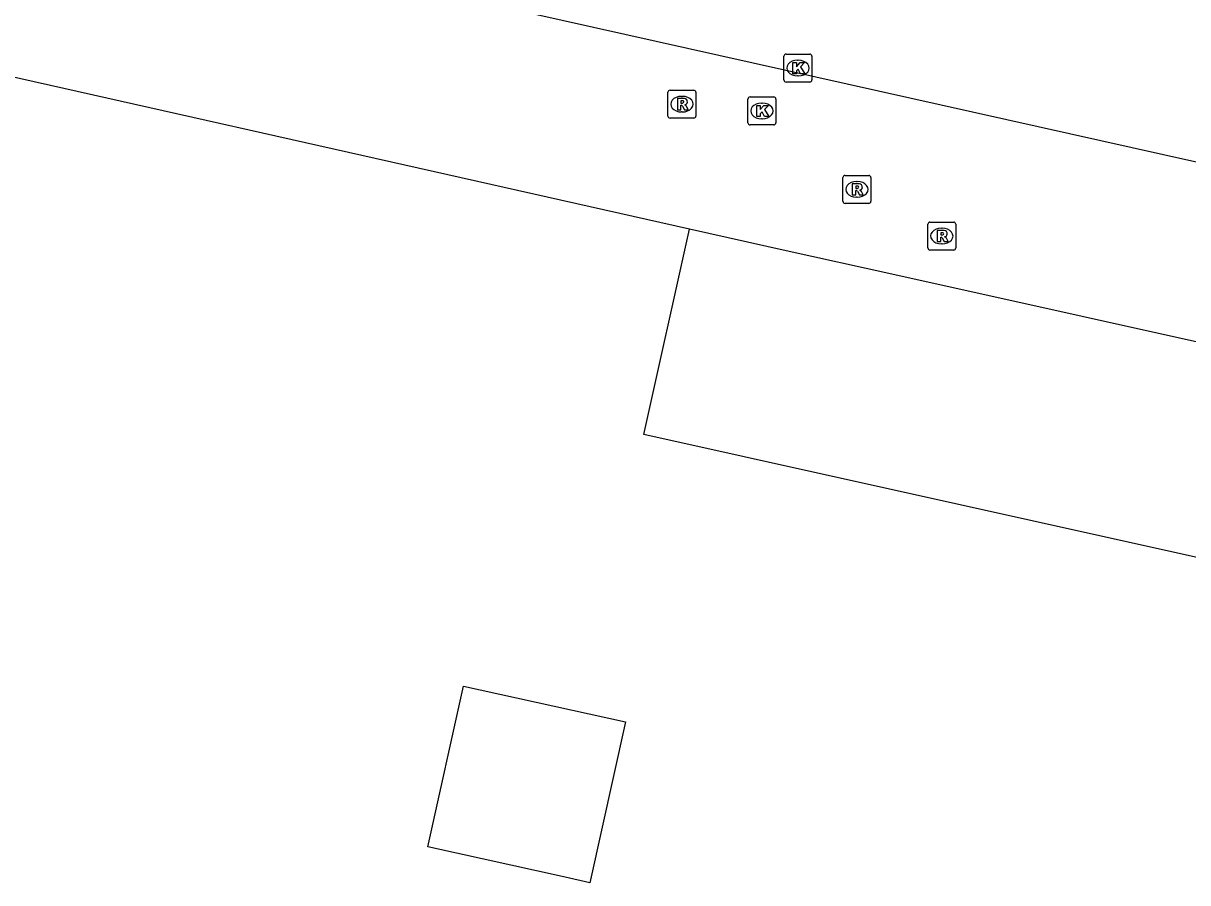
# Model space of a CAD drawing. Extents: x 161771 to 163125, y 382479 to 383177.
# Drawn here: x 162885.09 to 162926.8, y 382869.02 to 382899.81 of the extents above; entities that cross this region are included whole.
import ezdxf

# ---------------------------------------------------------------- set-up
doc = ezdxf.new("R2010")
doc.units = 0
for name, color, linetype in [('IMGEO_Kolk', 7, 'Continuous'), ('IMGEO_Pand', 7, 'Continuous'), ('IMGEO_Parkeervlak_open', 7, 'Continuous'), ('IMGEO_Rijbaan_lokaal_gesloten', 7, 'Continuous'), ('IMGEO_Rioolput', 7, 'Continuous')]:
    doc.layers.add(name, color=color, linetype=linetype)

msp = doc.modelspace()

# ---------------------------------------------------------------- linework, layer by layer
at = {"layer": 'IMGEO_Kolk'}
for p, q in [((162912.336, 382897.775), (162912.336, 382898.627)), ((162912.411, 382898.701), (162913.263, 382898.701)), ((162912.824, 382898.481), (162912.849, 382898.481)), ((162913.337, 382898.627), (162913.337, 382897.775)), ((162913.263, 382897.701), (162912.411, 382897.701)), ((162912.847, 382897.921), (162912.822, 382897.921)), ((162911.12, 382897.166), (162911.972, 382897.166)), ((162911.045, 382896.24), (162911.045, 382897.092)), ((162911.533, 382896.946), (162911.558, 382896.946)), ((162912.046, 382897.092), (162912.046, 382896.24)), ((162911.556, 382896.386), (162911.531, 382896.386)), ((162911.972, 382896.166), (162911.12, 382896.166))]:
    msp.add_line(p, q, dxfattribs=at)
for points in [[(162912.336, 382897.775), (162912.336, 382898.627)], [(162912.411, 382898.701), (162913.263, 382898.701)], [(162912.657, 382898.401), (162912.78, 382898.401), (162912.78, 382898.25), (162912.91, 382898.401), (162913.074, 382898.401), (162912.928, 382898.25), (162913.081, 382898.001), (162912.929, 382898.001), (162912.844, 382898.165), (162912.78, 382898.098), (162912.78, 382898.001), (162912.657, 382898.001), (162912.657, 382898.401)], [(162913.337, 382898.627), (162913.337, 382897.775)], [(162913.263, 382897.701), (162912.411, 382897.701)], [(162911.12, 382897.166), (162911.972, 382897.166)], [(162911.045, 382896.24), (162911.045, 382897.092)], [(162911.366, 382896.866), (162911.489, 382896.866), (162911.489, 382896.715), (162911.619, 382896.866), (162911.783, 382896.866), (162911.637, 382896.715), (162911.79, 382896.466), (162911.638, 382896.466), (162911.553, 382896.63), (162911.489, 382896.563), (162911.489, 382896.466), (162911.366, 382896.466), (162911.366, 382896.866)], [(162912.046, 382897.092), (162912.046, 382896.24)], [(162911.972, 382896.166), (162911.12, 382896.166)]]:
    msp.add_lwpolyline(points, dxfattribs=at)
for centre, start, end in [((162912.413, 382898.625), 91.552, 178.448), ((162912.413, 382898.625), 91.552, 178.448), ((162913.261, 382898.625), 1.552, 88.448), ((162913.261, 382898.625), 1.552, 88.448), ((162912.413, 382897.777), 181.552, 268.448), ((162912.413, 382897.777), 181.552, 268.448), ((162913.261, 382897.777), 271.552, 358.448), ((162913.261, 382897.777), 271.552, 358.448), ((162911.122, 382897.09), 91.552, 178.448), ((162911.122, 382897.09), 91.552, 178.448), ((162911.97, 382897.09), 1.552, 88.448), ((162911.97, 382897.09), 1.552, 88.448), ((162911.122, 382896.242), 181.552, 268.448), ((162911.122, 382896.242), 181.552, 268.448), ((162911.97, 382896.242), 271.552, 358.448), ((162911.97, 382896.242), 271.552, 358.448)]:
    msp.add_arc(centre, 0.0765, start, end, dxfattribs=at)
for centre, major_axis, ratio, start_param, end_param in [((162912.823, 382898.201), (-0.387, 0.002), 0.722429, 4.712389, 7.853982), ((162912.848, 382898.201), (-0.39, 0.002), 0.717154, 1.570796, 4.712389), ((162911.532, 382896.666), (-0.387, 0.002), 0.722429, 4.712389, 7.853982), ((162911.557, 382896.666), (-0.39, 0.002), 0.717154, 1.570796, 4.712389)]:
    msp.add_ellipse(centre, major_axis=major_axis, ratio=ratio, start_param=start_param, end_param=end_param, dxfattribs=at)
at = {"layer": 'IMGEO_Pand'}
for points in [[(162960.921, 382880.881), (162960.189, 382877.584), (162959.288, 382873.527), (162955.663, 382874.332), (162910.905, 382884.275), (162907.314, 382885.073), (162908.947, 382892.427)], [(162960.921, 382880.881), (162957.326, 382881.68), (162916.201, 382890.816), (162912.41, 382891.658), (162908.947, 382892.427)], [(162900.858, 382876.063), (162906.665, 382874.785), (162905.385, 382869.023), (162904.499, 382869.22), (162899.58, 382870.313), (162900.858, 382876.063)]]:
    msp.add_lwpolyline(points, dxfattribs=at)
at = {"layer": 'IMGEO_Parkeervlak_open'}
msp.add_lwpolyline([(162908.947, 382892.427), (162876.336, 382899.767)], dxfattribs=at)
at = {"layer": 'IMGEO_Rijbaan_lokaal_gesloten'}
msp.add_lwpolyline([(162695.369, 382946.761), (162726.206, 382939.846), (162784.791, 382926.705), (162858.949, 382910.073), (162962.277, 382886.988)], dxfattribs=at)
at = {"layer": 'IMGEO_Rioolput'}
for p, q in [((162908.179, 382896.483), (162908.179, 382897.335)), ((162908.254, 382897.409), (162909.106, 382897.409)), ((162908.667, 382897.189), (162908.692, 382897.189)), ((162909.18, 382897.335), (162909.18, 382896.483)), ((162909.106, 382896.409), (162908.254, 382896.409)), ((162908.69, 382896.629), (162908.665, 382896.629)), ((162914.447, 382893.43), (162914.447, 382894.282)), ((162914.522, 382894.356), (162915.374, 382894.356)), ((162915.448, 382894.282), (162915.448, 382893.43)), ((162914.935, 382894.136), (162914.96, 382894.136)), ((162915.374, 382893.356), (162914.522, 382893.356)), ((162914.958, 382893.576), (162914.933, 382893.576)), ((162917.489, 382891.759), (162917.489, 382892.611)), ((162917.564, 382892.685), (162918.416, 382892.685)), ((162918.49, 382892.611), (162918.49, 382891.759)), ((162917.977, 382892.465), (162918.002, 382892.465)), ((162918.416, 382891.685), (162917.564, 382891.685)), ((162918, 382891.905), (162917.975, 382891.905))]:
    msp.add_line(p, q, dxfattribs=at)
for points in [[(162908.179, 382896.483), (162908.179, 382897.335)], [(162908.254, 382897.409), (162909.106, 382897.409)], [(162908.768, 382897.107), (162908.516, 382897.109), (162908.516, 382896.709)], [(162909.18, 382897.335), (162909.18, 382896.483)], [(162908.516, 382896.709), (162908.64, 382896.709), (162908.64, 382896.871), (162908.651, 382896.871)], [(162908.694, 382897.028), (162908.64, 382897.028), (162908.64, 382896.947)], [(162908.64, 382896.947), (162908.692, 382896.947)], [(162908.698, 382896.842), (162908.769, 382896.709), (162908.909, 382896.709), (162908.844, 382896.835)], [(162909.106, 382896.409), (162908.254, 382896.409)], [(162914.447, 382893.43), (162914.447, 382894.282)], [(162914.522, 382894.356), (162915.374, 382894.356)], [(162915.448, 382894.282), (162915.448, 382893.43)], [(162915.036, 382894.054), (162914.784, 382894.056), (162914.784, 382893.656)], [(162914.784, 382893.656), (162914.908, 382893.656), (162914.908, 382893.818), (162914.919, 382893.818)], [(162914.962, 382893.975), (162914.908, 382893.975), (162914.908, 382893.894)], [(162914.908, 382893.894), (162914.96, 382893.894)], [(162914.966, 382893.789), (162915.037, 382893.656), (162915.177, 382893.656), (162915.112, 382893.782)], [(162915.374, 382893.356), (162914.522, 382893.356)], [(162917.489, 382891.759), (162917.489, 382892.611)], [(162917.564, 382892.685), (162918.416, 382892.685)], [(162918.49, 382892.611), (162918.49, 382891.759)], [(162918.078, 382892.383), (162917.826, 382892.385), (162917.826, 382891.985)], [(162917.826, 382891.985), (162917.95, 382891.985), (162917.95, 382892.147), (162917.961, 382892.147)], [(162918.004, 382892.304), (162917.95, 382892.304), (162917.95, 382892.223)], [(162917.95, 382892.223), (162918.002, 382892.223)], [(162918.008, 382892.118), (162918.079, 382891.985), (162918.219, 382891.985), (162918.154, 382892.111)], [(162918.416, 382891.685), (162917.564, 382891.685)]]:
    msp.add_lwpolyline(points, dxfattribs=at)
for centre, radius, start, end in [((162908.256, 382897.333), 0.0765, 91.552, 178.448), ((162908.256, 382897.333), 0.0765, 91.552, 178.448), ((162908.767, 382896.997), 0.109, 350.3612, 89.416), ((162909.104, 382897.333), 0.0765, 1.552, 88.448), ((162909.104, 382897.333), 0.0765, 1.552, 88.448), ((162908.65, 382896.818), 0.0533, 26.0293, 88.6989), ((162908.676, 382897.136), 0.19, 274.7715, 282.9687), ((162908.7, 382896.932), 0.0964, 77.0061, 93.1865), ((162908.714, 382896.989), 0.0378, 276.6634, 79.6772), ((162908.765, 382896.997), 0.112, 277.5842, 350.9817), ((162908.749, 382896.782), 0.108, 29.5134, 73.7905), ((162908.256, 382896.485), 0.0765, 181.552, 268.448), ((162908.256, 382896.485), 0.0765, 181.552, 268.448), ((162909.104, 382896.485), 0.0765, 271.552, 358.448), ((162909.104, 382896.485), 0.0765, 271.552, 358.448), ((162914.524, 382894.28), 0.0765, 91.552, 178.448), ((162914.524, 382894.28), 0.0765, 91.552, 178.448), ((162915.372, 382894.28), 0.0765, 1.552, 88.448), ((162915.372, 382894.28), 0.0765, 1.552, 88.448), ((162914.918, 382893.765), 0.0533, 26.0293, 88.6989), ((162914.944, 382894.083), 0.19, 274.7715, 282.9687), ((162914.968, 382893.879), 0.0964, 77.0061, 93.1865), ((162914.982, 382893.936), 0.0378, 276.6634, 79.6772), ((162915.035, 382893.944), 0.109, 350.3612, 89.416), ((162915.033, 382893.944), 0.112, 277.5842, 350.9817), ((162915.017, 382893.729), 0.108, 29.5134, 73.7905), ((162914.524, 382893.432), 0.0765, 181.552, 268.448), ((162914.524, 382893.432), 0.0765, 181.552, 268.448), ((162915.372, 382893.432), 0.0765, 271.552, 358.448), ((162915.372, 382893.432), 0.0765, 271.552, 358.448), ((162917.566, 382892.609), 0.0765, 91.552, 178.448), ((162917.566, 382892.609), 0.0765, 91.552, 178.448), ((162918.414, 382892.609), 0.0765, 1.552, 88.448), ((162918.414, 382892.609), 0.0765, 1.552, 88.448), ((162917.96, 382892.094), 0.0533, 26.0293, 88.6989), ((162917.986, 382892.412), 0.19, 274.7715, 282.9687), ((162918.01, 382892.208), 0.0964, 77.0061, 93.1865), ((162918.024, 382892.265), 0.0378, 276.6634, 79.6772), ((162918.077, 382892.273), 0.109, 350.3612, 89.416), ((162918.075, 382892.273), 0.112, 277.5842, 350.9817), ((162918.059, 382892.058), 0.108, 29.5134, 73.7905), ((162917.566, 382891.761), 0.0765, 181.552, 268.448), ((162917.566, 382891.761), 0.0765, 181.552, 268.448), ((162918.414, 382891.761), 0.0765, 271.552, 358.448), ((162918.414, 382891.761), 0.0765, 271.552, 358.448)]:
    msp.add_arc(centre, radius, start, end, dxfattribs=at)
for centre, major_axis, ratio, start_param, end_param in [((162908.666, 382896.909), (-0.387, 0.002), 0.722429, 4.712389, 7.853982), ((162908.691, 382896.909), (-0.39, 0.002), 0.717154, 1.570796, 4.712389), ((162914.934, 382893.856), (-0.387, 0.002), 0.722429, 4.712389, 7.853982), ((162914.959, 382893.856), (-0.39, 0.002), 0.717154, 1.570796, 4.712389), ((162917.976, 382892.185), (-0.387, 0.002), 0.722429, 4.712389, 7.853982), ((162918.001, 382892.185), (-0.39, 0.002), 0.717154, 1.570796, 4.712389)]:
    msp.add_ellipse(centre, major_axis=major_axis, ratio=ratio, start_param=start_param, end_param=end_param, dxfattribs=at)

doc.saveas('drawing.dxf')
